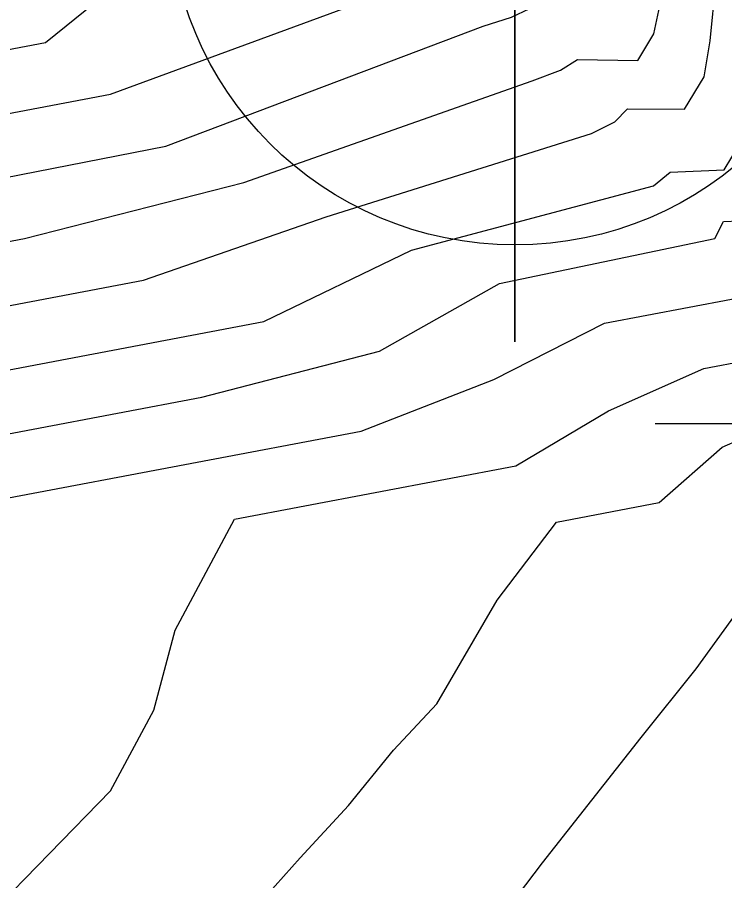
# Model space of a CAD drawing. Extents: x 2356077 to 2359823, y 225951 to 227822.
# Drawn here: x 2357580 to 2357584.78, y 226728.04 to 226733.89 of the extents above; entities that cross this region are included whole.
import ezdxf

# ---------------------------------------------------------------- set-up
doc = ezdxf.new("R2010")
doc.units = 0
for name, color, linetype in [('DTM Contours Major', 7, 'Continuous'), ('DTM Contours Minor', 7, 'Continuous'), ('Exist DTM Breakline Underwater Cogo Point CELL', 7, 'Continuous'), ('Exist DTM Drainline', 7, 'Continuous'), ('Exist DTM Regular Point Underwater CELL', 7, 'Continuous')]:
    doc.layers.add(name, color=color, linetype=linetype)

msp = doc.modelspace()

# ---------------------------------------------------------------- linework, layer by layer
at = {"layer": 'DTM Contours Major'}
for points in [[(2357575.3946, 226722.2435), (2357577.193, 226724.7126), (2357578.9259, 226726.848), (2357579.367, 226727.3429), (2357579.7981, 226727.8046), (2357580.6262, 226728.6523), (2357580.9189, 226729.1979), (2357581.0641, 226729.7405), (2357581.4653, 226730.4917), (2357583.368, 226730.8529), (2357583.9943, 226731.2253), (2357584.6396, 226731.5105), (2357585.4987, 226731.6736), (2357585.6566, 226731.7482), (2357585.9544, 226732.243), (2357586.0064, 226732.3937), (2357586.2188, 226734.5807), (2357586.0397, 226735.3143), (2357585.4418, 226737.0823), (2357585.1724, 226738.4539), (2357584.6387, 226739.8521), (2357583.37, 226743.1308), (2357583.002, 226744.8092), (2357584.5258, 226748.6966)], [(2357570.6477, 226727.5628), (2357571.3371, 226728.1745), (2357571.9646, 226730.5191), (2357573.6736, 226731.1806), (2357580.0443, 226732.3898), (2357581.5289, 226732.7704), (2357583.4788, 226733.458), (2357583.6711, 226733.5296), (2357583.7859, 226733.6016), (2357584.194, 226733.5963), (2357584.3017, 226733.7753), (2357584.343, 226733.9656), (2357584.4038, 226734.5916), (2357584.1472, 226735.2425), (2357583.9937, 226735.8244), (2357583.612, 226737.7283), (2357580.419, 226745.9801)]]:
    msp.add_lwpolyline(points, dxfattribs=at)
at = {"layer": 'DTM Contours Minor'}
for points in [[(2357573.6803, 226722.4903), (2357575.3416, 226724.7443), (2357576.9871, 226726.7199), (2357577.4956, 226727.2688), (2357577.9972, 226727.7788), (2357578.4927, 226728.251), (2357578.9418, 226728.7666), (2357579.2701, 226729.993), (2357579.9362, 226730.6351), (2357582.3217, 226731.0879), (2357583.2192, 226731.4359), (2357583.969, 226731.8168), (2357585.1143, 226732.0342), (2357585.3424, 226732.0818), (2357585.6102, 226732.5268), (2357585.6678, 226732.6469), (2357585.86, 226734.6256), (2357585.6425, 226735.3852), (2357585.0594, 226737.2186), (2357584.7473, 226738.6159), (2357582.7806, 226743.6986), (2357582.3395, 226745.4702), (2357584.4053, 226750.7405)], [(2357568.9161, 226731.5783), (2357580.1857, 226733.7174), (2357581.6687, 226734.9155), (2357581.7168, 226735.0428), (2357581.7734, 226735.2523), (2357581.7985, 226735.3233), (2357581.8681, 226735.4464), (2357581.9331, 226735.572), (2357582.0571, 226735.824), (2357582.149, 226735.9185), (2357582.5663, 226735.6636), (2357582.3963, 226737.8826), (2357581.6459, 226739.9428), (2357578.6459, 226747.6961)], [(2357571.2142, 226726.3597), (2357571.8484, 226727.0178), (2357572.4963, 226727.6308), (2357573.1609, 226728.1988), (2357573.4405, 226729.078), (2357573.7992, 226730.4184), (2357575.254, 226731.047), (2357580.8488, 226732.109), (2357582.0848, 226732.5379), (2357583.8799, 226733.1005), (2357584.0388, 226733.1808), (2357584.1241, 226733.2682), (2357584.5102, 226733.266), (2357584.6425, 226733.4859), (2357584.6833, 226733.7295), (2357584.7588, 226734.5071), (2357584.5135, 226735.1995), (2357584.3817, 226735.7771), (2357583.9609, 226737.6743), (2357583.4249, 226739.1672), (2357581.01, 226745.4082), (2357580.3661, 226747.4892)], [(2357570.5007, 226731.4455), (2357580.6256, 226733.3673), (2357582.9536, 226734.2254), (2357583.09, 226734.2668), (2357583.1885, 226734.3054), (2357583.2673, 226734.3421), (2357583.3266, 226734.3791), (2357583.3692, 226734.4185), (2357583.6254, 226734.3629), (2357583.6631, 226734.4437), (2357583.6819, 226734.638), (2357583.49, 226734.9595), (2357583.4822, 226735.1266), (2357583.4288, 226735.3734), (2357582.8615, 226737.7568), (2357579.236, 226747.1264)], [(2357570.3559, 226722.9853), (2357571.7182, 226724.8202), (2357573.1275, 226726.4761), (2357573.7315, 226727.1058), (2357574.3406, 226727.6906), (2357574.957, 226728.2312), (2357575.2915, 226729.0386), (2357575.6302, 226730.3041), (2357576.8269, 226730.912), (2357581.6632, 226731.83), (2357582.6619, 226732.3113), (2357584.3, 226732.7467), (2357584.4118, 226732.8391), (2357584.7777, 226732.8548), (2357584.9851, 226733.1994), (2357585.0239, 226733.4964), (2357585.1428, 226734.7204), (2357584.8046, 226735.6399), (2357584.3223, 226737.5223), (2357583.8709, 226738.97), (2357581.6006, 226744.8374), (2357581.0221, 226746.8116)], [(2357570.1276, 226730.6108), (2357572.0882, 226731.3132), (2357579.2469, 226732.6721), (2357581.0011, 226733.0163), (2357583.1477, 226733.8287), (2357583.339, 226733.8892), (2357583.4625, 226733.9465), (2357583.5399, 226734.0057), (2357583.9078, 226733.9763), (2357583.9626, 226734.0674), (2357584.003, 226734.2039), (2357584.0482, 226734.6697), (2357583.7988, 226735.2259), (2357583.6782, 226735.6845), (2357583.2526, 226737.7015), (2357579.8276, 226746.553)], [(2357570.5542, 226720.566), (2357572.003, 226722.7371), (2357573.5176, 226724.78), (2357575.053, 226726.5964), (2357575.6154, 226727.1899), (2357576.176, 226727.7405), (2357576.7362, 226728.2494), (2357577.1289, 226728.9483), (2357577.4553, 226730.1679), (2357578.3889, 226730.7749), (2357581.2442, 226731.3169), (2357582.4452, 226731.6275), (2357583.2569, 226732.0861), (2357584.7144, 226732.3918), (2357584.7735, 226732.5057), (2357585.0916, 226732.5206), (2357585.3296, 226732.9162), (2357585.5014, 226734.6734), (2357585.2294, 226735.4973), (2357584.6875, 226737.3681), (2357584.3125, 226738.7841), (2357582.1908, 226744.2675), (2357581.6797, 226746.1383)], [(2357572.8964, 226712.3845), (2357574.8071, 226715.4176), (2357576.8818, 226718.6147), (2357578.9916, 226721.7749), (2357581.0076, 226724.6971), (2357582.801, 226727.1803), (2357583.549, 226728.1653), (2357584.2166, 226729.0148), (2357584.5871, 226729.478), (2357584.9199, 226729.9368), (2357585.2284, 226730.3389), (2357585.5152, 226730.6545), (2357585.8421, 226730.8716), (2357586.2122, 226730.96), (2357586.6637, 226731.7103), (2357586.9405, 226734.5316), (2357586.7546, 226735.3775), (2357586.2725, 226736.9155), (2357586.0582, 226738.0946), (2357584.5464, 226742.0015), (2357584.342, 226743.5256), (2357585.2378, 226745.8108)], [(2357579.0773, 226724.6875), (2357580.8647, 226726.9884), (2357581.2234, 226727.4174), (2357581.5713, 226727.8209), (2357581.9085, 226728.1998), (2357582.2351, 226728.5548), (2357582.5396, 226728.9272), (2357582.8334, 226729.242), (2357583.242, 226729.9443), (2357583.6431, 226730.4716), (2357584.3387, 226730.6036), (2357584.7646, 226730.9793), (2357585.2592, 226731.1945), (2357585.8683, 226731.3102), (2357585.9777, 226731.4261), (2357586.3044, 226731.969), (2357586.3479, 226732.1697), (2357586.5785, 226734.5446), (2357586.4169, 226735.2949), (2357585.8414, 226736.9722), (2357585.6012, 226738.2716), (2357585.1301, 226739.5376)]]:
    msp.add_lwpolyline(points, dxfattribs=at)
at = {"layer": 'Exist DTM Breakline Underwater Cogo Point CELL'}
msp.add_lwpolyline([(2357587.31, 226734.137), (2357587.31, 226728.137), (2357587.31, 226731.137), (2357590.31, 226731.137), (2357584.31, 226731.137)], dxfattribs=at)
at = {"layer": 'Exist DTM Drainline'}
msp.add_spline([(2357699.586, 226858.192), (2357670.366, 226820.782), (2357623.327, 226796.892), (2357587.218, 226772.268), (2357568.803, 226744.252), (2357555.19, 226717.62), (2357555.017, 226695.126), (2357553.473, 226672.759), (2357563.697, 226642.736), (2357576.526, 226627.993), (2357663.798, 226499.169), (2357732.721, 226415.647), (2357803.211, 226342.215), (2357874.586, 226264.309)], degree=3, dxfattribs=at)
at = {"layer": 'Exist DTM Regular Point Underwater CELL'}
msp.add_lwpolyline([(2357583.362, 226737.691), (2357583.362, 226731.691), (2357583.362, 226734.691), (2357586.362, 226734.691), (2357580.362, 226734.691)], dxfattribs=at)
msp.add_circle((2357583.362, 226734.691), 2.344, dxfattribs=at)

doc.saveas('drawing.dxf')
